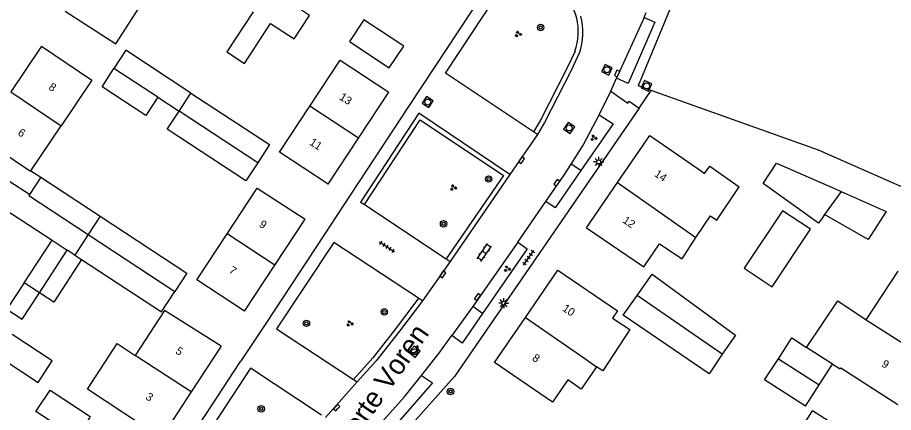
# Model space of a CAD drawing. Extents: x 136000 to 141014, y 402000 to 403500.
# Drawn here: x 138520.3 to 138629.8, y 402793 to 402842.4 of the extents above; entities that cross this region are included whole.
import ezdxf

# ---------------------------------------------------------------- set-up
doc = ezdxf.new("R2010")
doc.units = 0
for name, color, linetype in [('gg-afsc-erfafscheiding', 7, 'Continuous'), ('gg-afsc-muur', 7, 'Continuous'), ('gg-anno-huisnummerreeks BGT', 7, 'Continuous'), ('gg-anno-openbare ruimte label', 7, 'Continuous'), ('gg-bbg-bijgebouw', 7, 'Continuous'), ('gg-bbg-gedigitaliseerde bebouwing', 7, 'Continuous'), ('gg-bbg-gedigitaliseerde bijgebouw', 7, 'Continuous'), ('gg-bbg-hoofdgebouw', 7, 'Continuous'), ('gg-bbg-luifel en loopbrug', 7, 'Continuous'), ('gg-bbg-tussenscheiding', 7, 'Continuous'), ('gg-knt-bronhoudergrens', 7, 'Continuous'), ('gg-knt-verharding', 7, 'Continuous'), ('gg-knt-verharding nz', 7, 'Continuous'), ('gt-grn-groengrens', 7, 'Continuous'), ('gt-grn-vlakafsluiter', 7, 'Continuous'), ('gt-symb-boom', 7, 'Continuous'), ('gt-symb-groenvak', 7, 'Continuous'), ('gt-symb-klinker verharding', 7, 'Continuous'), ('gt-symb-kolk', 7, 'Continuous'), ('gt-symb-lichtmast', 7, 'Continuous'), ('gt-symb-rioolschacht', 7, 'Continuous'), ('gt-symb-tegel verharding', 7, 'Continuous')]:
    doc.layers.add(name, color=color, linetype=linetype)

# ---------------------------------------------------------------- blocks, each defined once
blk = doc.blocks.new('gt0-GRVAK')
at = {"layer": 'gt-symb-groenvak'}
for p, q in [((-0.11, 0.19), (-0.23, 0.24)), ((-0.18, 0.15), (0.09, 0.15)), ((-0.09, 0.21), (-0.16, 0.32)), ((-0.05, 0.21), (-0.05, 0.39)), ((0, 0.21), (0.06, 0.32)), ((0.02, 0.19), (0.13, 0.24)), ((0.26, -0.05), (0.2, 0.06)), ((0.31, -0.05), (0.31, 0.13)), ((0.35, -0.05), (0.41, 0.06)), ((-0.24, -0.23), (-0.36, -0.18)), ((-0.32, -0.26), (-0.05, -0.26)), ((-0.23, -0.21), (-0.29, -0.1)), ((-0.18, -0.2), (-0.18, -0.02)), ((-0.14, -0.21), (-0.07, -0.1)), ((-0.12, -0.23), (0, -0.18)), ((0.24, -0.07), (0.12, -0.02)), ((0.17, -0.11), (0.44, -0.11)), ((0.37, -0.07), (0.49, -0.02))]:
    blk.add_line(p, q, dxfattribs=at)
blk = doc.blocks.new('gt0-LMAST')
at = {"layer": 'gt-symb-lichtmast'}
for p, q in [((-0.18, 0.17), (-0.45, 0.44)), ((0, 0.25), (0, 0.62)), ((0.17, 0.17), (0.44, 0.44)), ((-0.25, 0), (-0.63, 0)), ((-0.18, -0.18), (-0.45, -0.45)), ((0, -0.25), (0, -0.63)), ((0.44, -0.45), (0.17, -0.18)), ((0.25, 0), (0.62, 0))]:
    blk.add_line(p, q, dxfattribs=at)
blk.add_circle((0, 0), 0.25, dxfattribs=at)
blk = doc.blocks.new('gt0-RS')
at = {"layer": 'gt-symb-rioolschacht'}
blk.add_lwpolyline([(-0.5, -0.5), (0.5, -0.5), (0.5, 0.5), (-0.5, 0.5)], close=True, dxfattribs=at)
blk.add_circle((0, 0), 0.375, dxfattribs=at)
blk = doc.blocks.new('gt0-KOLK')
at = {"layer": 'gt-symb-kolk'}
blk.add_lwpolyline([(0, 0), (0.38, 0), (0.38, 0.4), (-0.37, 0.4), (-0.37, 0), (0, 0)], dxfattribs=at)
blk = doc.blocks.new('gt0-BOOM')
at = {"layer": 'gt-symb-boom'}
for radius in [0.4, 0.2]:
    blk.add_circle((0, 0), radius, dxfattribs=at)
blk = doc.blocks.new('gt0-KL1')
at = {"layer": 'gt-symb-klinker verharding'}
for p, q in [((-1.15, 0.3), (1.15, 0.3)), ((-1, -0.3), (-1, 0.3)), ((-0.5, 0.3), (-0.5, 0.45)), ((0, -0.3), (0, 0.3)), ((0.5, 0.3), (0.5, 0.45)), ((1, -0.3), (1, 0.3)), ((-1.15, -0.3), (1.15, -0.3)), ((-0.5, -0.45), (-0.5, -0.3)), ((0.5, -0.45), (0.5, -0.3))]:
    blk.add_line(p, q, dxfattribs=at)
blk = doc.blocks.new('gt0-TEG1')
at = {"layer": 'gt-symb-tegel verharding'}
for p, q in [((-1.12, 0), (1.12, 0)), ((-0.9, -0.25), (-0.9, 0.25)), ((-0.45, -0.25), (-0.45, 0.25)), ((0, -0.25), (0, 0.25)), ((0.45, -0.25), (0.45, 0.25)), ((0.9, -0.25), (0.9, 0.25))]:
    blk.add_line(p, q, dxfattribs=at)

msp = doc.modelspace()

# ---------------------------------------------------------------- linework, layer by layer
at = {"layer": 'gg-afsc-erfafscheiding'}
msp.add_lwpolyline([(138646.32, 402835.22), (138638.72, 402817.68), (138620.38, 402825.77)], dxfattribs=at)
at = {"layer": 'gg-afsc-muur'}
msp.add_line((138521.98, 402823.21), (138523.23, 402822.39), dxfattribs=at)
at = {"layer": 'gg-bbg-bijgebouw'}
for p, q in [((138523.23, 402822.39), (138521.82, 402820.23)), ((138623.2, 402820.62), (138628.82, 402818.13)), ((138628.82, 402818.13), (138626.59, 402814.6)), ((138620.47, 402796.43), (138622.15, 402799.03)), ((138618.75, 402793.77), (138620.47, 402796.43))]:
    msp.add_line(p, q, dxfattribs=at)
for points in [[(138613.47, 402821.6), (138615.14, 402824.15), (138622.75, 402820.82), (138623.2, 402820.62)], [(138521.82, 402820.23), (138519.37, 402821.83), (138517.6, 402819.14)], [(138522.63, 402793.1), (138524.4, 402795.78), (138529.43, 402792.47), (138529.32, 402792.3), (138527.64, 402789.8), (138522.63, 402793.1)]]:
    msp.add_lwpolyline(points, dxfattribs=at)
at = {"layer": 'gg-bbg-gedigitaliseerde bebouwing'}
for p, q in [((138521.98, 402823.21), (138525.77, 402828.83)), ((138605.08, 402814.84), (138606.88, 402817.58)), ((138626.33, 402804.57), (138630.32, 402810.64)), ((138615.78, 402787.22), (138619.64, 402793.2))]:
    msp.add_line(p, q, dxfattribs=at)
for points in [[(138526.3, 402843.15), (138532.61, 402839.09), (138536.34, 402844.87)], [(138523.35, 402838.77), (138529.62, 402834.54), (138525.77, 402828.83)], [(138556.86, 402831.28), (138560.64, 402837.03), (138566.71, 402833.03)], [(138559.14, 402821.54), (138553.07, 402825.54), (138556.86, 402831.28)], [(138546.51, 402815.31), (138550.28, 402821.05), (138556.25, 402817.14)], [(138606.88, 402817.58), (138607.7, 402817.02), (138610.47, 402821.2)], [(138548.69, 402805.64), (138542.73, 402809.57), (138546.51, 402815.31)], [(138591.42, 402816.06), (138598.56, 402811.18), (138600.53, 402814.06)], [(138600.53, 402814.06), (138603.36, 402812.21), (138605.08, 402814.84)], [(138587.81, 402810.78), (138595.27, 402805.69), (138594.65, 402804.79)], [(138618.89, 402801.12), (138622.79, 402806.94), (138626.33, 402804.57)], [(138545.77, 402801.28), (138538.69, 402805.72), (138535.03, 402800.11)], [(138594.65, 402804.79), (138596.83, 402803.36), (138593.44, 402798.19), (138592.66, 402798.7)], [(138538.28, 402789.81), (138529.06, 402795.9), (138532.78, 402801.59), (138535.03, 402800.11)], [(138592.66, 402798.7), (138590.74, 402795.9), (138589.08, 402797.04), (138587.17, 402794.25), (138579.91, 402799.21)]]:
    msp.add_lwpolyline(points, dxfattribs=at)
at = {"layer": 'gg-bbg-gedigitaliseerde bijgebouw'}
for p, q in [((138537.86, 402832.4), (138540.51, 402830.66)), ((138523.23, 402822.39), (138530.66, 402817.51)), ((138517.6, 402819.14), (138524.66, 402814.51)), ((138626.59, 402814.6), (138621.15, 402817.75)), ((138521.18, 402809.2), (138524.66, 402814.51))]:
    msp.add_line(p, q, dxfattribs=at)
for points in [[(138549.75, 402843.07), (138546.49, 402838.1), (138548.68, 402836.64), (138551.95, 402841.63), (138554.88, 402839.71), (138556.8, 402842.64), (138555.69, 402843.37)], [(138566.77, 402836.06), (138568.57, 402838.77), (138563.59, 402842.08), (138561.79, 402839.37), (138566.77, 402836.06)], [(138542, 402832.93), (138533.85, 402838.27), (138532.37, 402835.99)], [(138537.86, 402832.4), (138536.37, 402830.12), (138530.89, 402833.72), (138532.37, 402835.99)], [(138542, 402832.93), (138551.83, 402826.49), (138550.35, 402824.21)], [(138550.35, 402824.21), (138548.87, 402821.93), (138539.02, 402828.39), (138540.51, 402830.66)], [(138621.15, 402817.75), (138620.84, 402817.28), (138620.4, 402816.66), (138613.47, 402821.6)], [(138530.66, 402817.51), (138541.49, 402810.42), (138539.99, 402808.11)], [(138528.34, 402812.09), (138524.86, 402806.78), (138523.07, 402807.95)], [(138528.34, 402812.09), (138538.31, 402805.56), (138539.99, 402808.11)], [(138597.72, 402807.62), (138599.61, 402810.26), (138610.01, 402802.66), (138608.37, 402800.25)], [(138521.18, 402809.2), (138519.01, 402805.89), (138520.9, 402804.65), (138523.07, 402807.95)], [(138608.37, 402800.25), (138606.71, 402797.82), (138595.97, 402805.16), (138597.72, 402807.62)], [(138518.62, 402799.56), (138522.92, 402796.74), (138524.68, 402799.43), (138519.65, 402802.73)], [(138615.37, 402799.7), (138617.07, 402802.31), (138618.89, 402801.12)], [(138618.75, 402793.77), (138613.66, 402797.07), (138615.37, 402799.7)]]:
    msp.add_lwpolyline(points, dxfattribs=at)
at = {"layer": 'gg-bbg-hoofdgebouw'}
for p, q in [((138523.35, 402838.77), (138519.5, 402833.06)), ((138562.93, 402827.29), (138566.71, 402833.03)), ((138559.14, 402821.54), (138562.93, 402827.29)), ((138595.28, 402821.72), (138599.31, 402827.62)), ((138591.42, 402816.06), (138595.28, 402821.72)), ((138552.47, 402811.39), (138556.25, 402817.14)), ((138548.69, 402805.64), (138552.47, 402811.39)), ((138583.77, 402804.86), (138587.81, 402810.78)), ((138579.91, 402799.21), (138583.77, 402804.86)), ((138545.77, 402801.28), (138542.02, 402795.55)), ((138542.02, 402795.55), (138538.28, 402789.81))]:
    msp.add_line(p, q, dxfattribs=at)
for points in [[(138515.65, 402827.35), (138521.95, 402823.17), (138521.98, 402823.21)], [(138599.31, 402827.62), (138605.75, 402823.14), (138606.16, 402822.85), (138606.8, 402823.77), (138610.47, 402821.2)], [(138622.15, 402799.03), (138623.09, 402798.42), (138623.17, 402798.55), (138630.28, 402793.98)], [(138622.94, 402782.64), (138626.78, 402788.59), (138619.64, 402793.2)]]:
    msp.add_lwpolyline(points, dxfattribs=at)
at = {"layer": 'gg-bbg-luifel en loopbrug'}
msp.add_lwpolyline([(138615.88, 402818.21), (138611.1, 402811.01), (138614.6, 402808.69), (138619.37, 402815.89), (138615.88, 402818.21)], dxfattribs=at)
at = {"layer": 'gg-bbg-tussenscheiding'}
for p, q in [((138537.86, 402832.4), (138532.37, 402835.99)), ((138519.5, 402833.06), (138525.77, 402828.83)), ((138540.51, 402830.66), (138542, 402832.93)), ((138550.35, 402824.21), (138540.51, 402830.66)), ((138562.93, 402827.29), (138556.86, 402831.28)), ((138595.28, 402821.72), (138605.08, 402814.84)), ((138623.2, 402820.62), (138621.15, 402817.75)), ((138530.66, 402817.51), (138529.17, 402815.24)), ((138529.17, 402815.24), (138527.48, 402812.66)), ((138529.17, 402815.24), (138539.99, 402808.11)), ((138552.47, 402811.39), (138546.51, 402815.31)), ((138524.66, 402814.51), (138526.55, 402813.27)), ((138523.07, 402807.95), (138526.55, 402813.27)), ((138527.48, 402812.66), (138526.55, 402813.27)), ((138527.48, 402812.66), (138528.34, 402812.09)), ((138523.07, 402807.95), (138521.18, 402809.2)), ((138608.37, 402800.25), (138597.72, 402807.62)), ((138626.33, 402804.57), (138633.96, 402799.7)), ((138622.15, 402799.03), (138618.89, 402801.12)), ((138542.02, 402795.55), (138535.03, 402800.11)), ((138615.37, 402799.7), (138620.47, 402796.43))]:
    msp.add_line(p, q, dxfattribs=at)
for points in [[(138521.82, 402820.23), (138521.75, 402820.12), (138529.17, 402815.24)], [(138583.77, 402804.86), (138591.19, 402799.71), (138592.66, 402798.7)]]:
    msp.add_lwpolyline(points, dxfattribs=at)
at = {"layer": 'gg-knt-bronhoudergrens'}
msp.add_lwpolyline([(138491.62, 403030.37), (138519.01, 403001.53), (138570.86, 402947.75), (138622.72, 402893.97), (138597.85, 402833.81)], dxfattribs=at)
at = {"layer": 'gg-knt-verharding'}
for p, q in [((138581.75, 402850.33), (138572.49, 402836.27)), ((138573.79, 402835.41), (138583.49, 402850.11)), ((138598.59, 402842.37), (138598.87, 402842.99)), ((138572.49, 402836.27), (138569.18, 402831.24)), ((138584.78, 402828.07), (138573.79, 402835.41)), ((138594.43, 402833.14), (138595.17, 402834.77)), ((138593, 402830.2), (138594.43, 402833.14)), ((138569.18, 402831.24), (138561.88, 402820.14)), ((138570.47, 402830.39), (138563.18, 402819.29)), ((138581.85, 402822.75), (138570.47, 402830.39)), ((138585.27, 402827.74), (138581.85, 402822.75)), ((138585.27, 402827.74), (138584.78, 402828.07)), ((138581.85, 402822.75), (138574.37, 402811.87)), ((138561.88, 402820.14), (138558.55, 402815.08)), ((138563.18, 402819.29), (138563.67, 402818.97)), ((138563.67, 402818.97), (138573.88, 402812.19)), ((138582.81, 402814.28), (138586.33, 402819.36)), ((138558.55, 402815.08), (138551.42, 402804.25)), ((138559.83, 402814.24), (138552.69, 402803.42)), ((138570.41, 402807.26), (138559.83, 402814.24)), ((138582.81, 402814.28), (138577.22, 402806.22)), ((138574.37, 402811.87), (138570.9, 402806.94)), ((138573.88, 402812.19), (138574.37, 402811.87)), ((138570.9, 402806.94), (138570.41, 402807.26)), ((138577.22, 402806.22), (138574.57, 402802.59)), ((138551.42, 402804.25), (138548.19, 402799.34)), ((138552.69, 402803.42), (138562.29, 402797.12)), ((138539.38, 402785.95), (138548.19, 402799.34)), ((138549.45, 402798.51), (138542.32, 402787.65)), ((138558.3, 402792.66), (138549.45, 402798.51)), ((138562.78, 402796.8), (138558.79, 402792.34)), ((138562.29, 402797.12), (138562.78, 402796.8))]:
    msp.add_line(p, q, dxfattribs=at)
for points in [[(138598.59, 402842.37), (138599.93, 402841.78), (138596.6, 402834.13), (138595.17, 402834.77)], [(138590.51, 402837.93), (138589.47, 402835.73), (138586.16, 402829.24), (138585.27, 402827.74)], [(138594.43, 402833.14), (138596.56, 402831.66), (138596.72, 402831.9), (138597.97, 402831.04)], [(138597.97, 402831.04), (138574.93, 402797.47), (138564.12, 402785.4)], [(138589.48, 402824.03), (138590.99, 402826.41), (138593, 402830.2)], [(138593, 402830.2), (138594.75, 402829.09), (138590.71, 402823.22)], [(138586.33, 402819.36), (138588.59, 402822.62), (138589.48, 402824.03)], [(138590.71, 402823.22), (138587.49, 402818.55), (138586.33, 402819.36)], [(138582.81, 402814.28), (138583.99, 402813.46), (138578.43, 402805.36)], [(138570.9, 402806.94), (138568.05, 402803.14), (138565.15, 402799.44), (138562.78, 402796.8)], [(138578.43, 402805.36), (138575.89, 402801.66), (138574.57, 402802.59)], [(138570.79, 402797.62), (138572.94, 402800.36), (138574.57, 402802.59)], [(138562.88, 402788.48), (138568.64, 402794.89), (138570.79, 402797.62)], [(138570.79, 402797.62), (138572.16, 402796.7), (138564.14, 402787.48), (138562.88, 402788.48)]]:
    msp.add_lwpolyline(points, dxfattribs=at)
msp.add_arc((138583.07, 402840.57), 7.9, 340.4481, 14.5814, dxfattribs=at)
at = {"layer": 'gg-knt-verharding nz'}
msp.add_line((138598.59, 402842.37), (138595.17, 402834.77), dxfattribs=at)
at = {"layer": 'gt-grn-groengrens'}
for p, q in [((138590.71, 402823.22), (138589.48, 402824.03)), ((138578.43, 402805.36), (138577.22, 402806.22))]:
    msp.add_line(p, q, dxfattribs=at)
for points in [[(138589.97, 402838.15), (138588.95, 402835.99), (138585.65, 402829.52), (138584.78, 402828.07)], [(138563.67, 402818.97), (138570.64, 402829.58), (138581.03, 402822.6), (138573.88, 402812.19)], [(138570.41, 402807.26), (138567.59, 402803.5), (138564.7, 402799.82), (138562.29, 402797.12)]]:
    msp.add_lwpolyline(points, dxfattribs=at)
msp.add_arc((138583.06, 402840.57), 7.32, 340.6852, 46.2084, dxfattribs=at)
at = {"layer": 'gt-grn-vlakafsluiter'}
for p, q in [((138599.48, 402833.23), (138597.85, 402833.81)), ((138597.97, 402831.04), (138599.48, 402833.23)), ((138620.38, 402825.77), (138599.48, 402833.23))]:
    msp.add_line(p, q, dxfattribs=at)

# ---------------------------------------------------------------- block references
at = {"layer": 'gt-symb-boom'}
for p in [(138585.68, 402841.12), (138579.18, 402822.17), (138573.55, 402816.57), (138566.15, 402805.55), (138556.42, 402804.12), (138574.42, 402795.6), (138550.77, 402793.43)]:
    msp.add_blockref('gt0-BOOM', p, dxfattribs=at)
at = {"layer": 'gt-symb-groenvak'}
for p in [(138582.86, 402840.3), (138592.29, 402827.32), (138574.76, 402821.1), (138581.49, 402810.94), (138561.83, 402804.11)]:
    msp.add_blockref('gt0-GRVAK', p, dxfattribs=at)
at = {"layer": 'gt-symb-klinker verharding', "rotation": 55.547516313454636}
msp.add_blockref('gt0-KL1', (138578.63, 402812.98), dxfattribs=at)
at = {"layer": 'gt-symb-kolk'}
for p, rotation in [((138595.4, 402835.29), 66.1931878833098), ((138583.46, 402824.41), 55.51509196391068), ((138587.87, 402821.59), 55.51509196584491), ((138573.63, 402810.13), 54.848460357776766), ((138577.97, 402807.3), 55.51509196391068), ((138560.33, 402793.46), 48.16185074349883)]:
    msp.add_blockref('gt0-KOLK', p, dxfattribs=dict(at, rotation=rotation))
at = {"layer": 'gt-symb-lichtmast'}
for p in [(138592.93, 402824.32), (138581.07, 402806.65)]:
    msp.add_blockref('gt0-LMAST', p, dxfattribs=at)
at = {"layer": 'gt-symb-rioolschacht'}
for p, rotation in [((138593.96, 402835.84), 63.76806006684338), ((138598.91, 402833.82), 154.77396496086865), ((138571.58, 402831.8), 56.62779761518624), ((138589.24, 402828.56), 56.007960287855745), ((138569.93, 402800.57), 49.38006045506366)]:
    msp.add_blockref('gt0-RS', p, dxfattribs=dict(at, rotation=rotation))
at = {"layer": 'gt-symb-tegel verharding'}
for p, rotation in [((138566.5, 402813.69), -33.57881372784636), ((138584.18, 402812.33), 55.547516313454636)]:
    msp.add_blockref('gt0-TEG1', p, dxfattribs=dict(at, rotation=rotation))

# ---------------------------------------------------------------- texts
at = {"layer": 'gg-anno-huisnummerreeks BGT'}
for s, rotation, p in [('8', 326, (138524.13, 402833.46)), ('13', 326.6, (138560.44, 402832.2)), ('6', 326, (138520.28, 402827.75)), ('11', 326.6, (138556.72, 402826.54)), ('14', 325.7, (138599.79, 402822.61)), ('12', 325.7, (138595.83, 402816.8)), ('9', 326.7, (138550.43, 402816.28)), ('7', 326.7, (138546.65, 402810.52)), ('10', 325.7, (138588.3, 402805.78)), ('5', 326.8, (138539.98, 402800.44)), ('8', 325.7, (138584.53, 402799.57)), ('9', 327.2, (138628.17, 402798.81)), ('3', 326.8, (138536.24, 402794.71))]:
    msp.add_text(s, height=1, rotation=rotation, dxfattribs=at).set_placement(p)
at = {"layer": 'gg-anno-openbare ruimte label'}
msp.add_text('Korte Voren', height=2.5, rotation=55.3, dxfattribs=at).set_placement((138561.68, 402788.23))

doc.saveas('drawing.dxf')
